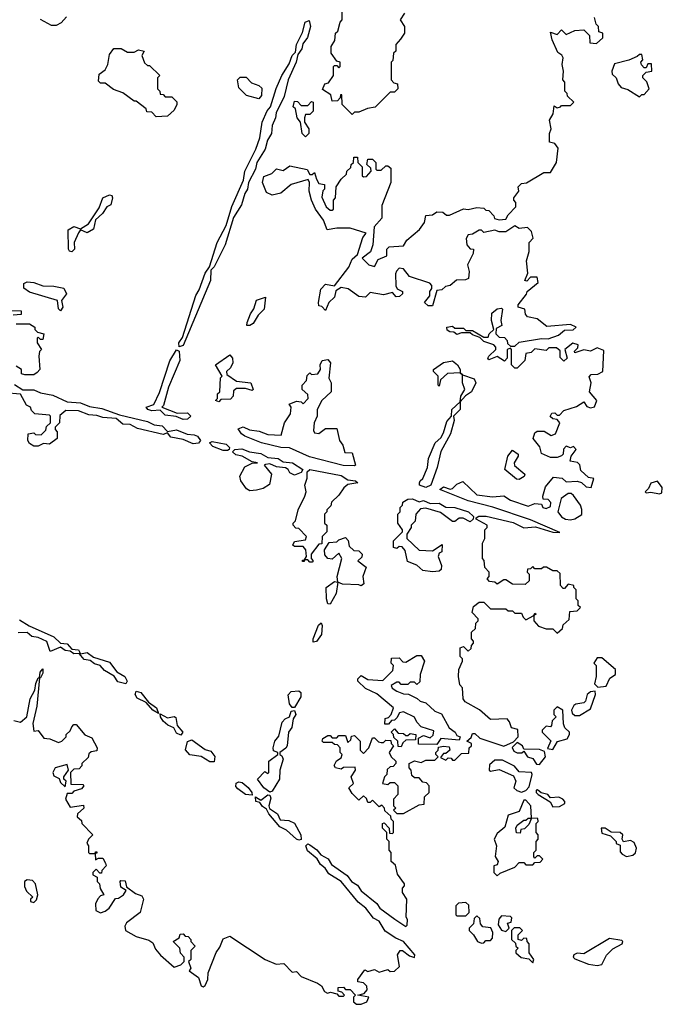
# Model space of a CAD drawing. Extents: x 2029826 to 2248070, y 228728 to 402406.
# Tile 289 of 368: x 2183601 to 2186487, y 250843 to 255266. Entities that reach past the tile are written whole.
import ezdxf

# ---------------------------------------------------------------- set-up
doc = ezdxf.new("R2010")
doc.units = 0

msp = doc.modelspace()

# ---------------------------------------------------------------- linework, layer by layer
at = {"layer": '0CON10XD'}
for points in [[(2185330, 255295), (2185310, 255265), (2185330, 255235), (2185330, 255205), (2185311.7, 255178.3), (2185290, 255155), (2185290, 255125), (2185280, 255115), (2185277, 255083), (2185270, 255075), (2185270, 254995), (2185281.7, 254981.7), (2185298.3, 254978.3), (2185300, 254955), (2185285, 254940), (2185265, 254940), (2185197, 254873), (2185163, 254867), (2185125, 254850), (2185105, 254850), (2185095, 254840), (2185050, 254885), (2185048.3, 254928.3), (2185041.7, 254928.3), (2185040, 254915), (2185028.3, 254901.7), (2185005, 254900), (2184998.3, 254928.3), (2184961.7, 254951.7), (2184971.7, 254978.3), (2184988.3, 254981.7), (2185010, 255015), (2185010, 255055), (2185015, 255060), (2185025, 255060), (2185035, 255050), (2185040, 255055), (2185040, 255075), (2185025, 255080), (2185000, 255115), (2185000, 255145), (2185017, 255173), (2185020, 255205), (2185030, 255215), (2185040, 255255), (2185050, 255265), (2185052.5, 255435)], [(2183811.7, 255278.3), (2183788.3, 255251.7), (2183765, 255240), (2183745, 255240), (2183695, 255266.7)], [(2185770, 253965), (2185762.5, 253915), (2185767, 253893), (2185741.7, 253878.3), (2185740, 253855), (2185755, 253840), (2185778.3, 253838.3), (2185790, 253825), (2185791.7, 253811.7), (2185805, 253800), (2185825, 253800), (2185845, 253817.5), (2185945, 253833.3), (2185975, 253832.5), (2186020.7, 253849.3), (2186048.3, 253871.7), (2186087, 253873), (2186100, 253885), (2186075, 253897.5), (2185968.3, 253888.3), (2185925, 253922.5), (2185881.7, 253931.7), (2185873, 253943), (2185870, 253965), (2185840, 253975), (2185840, 253985), (2185877, 254033), (2185880, 254045), (2185930, 254085), (2185925, 254110), (2185895, 254110), (2185878.3, 254091.7), (2185870, 254095), (2185883, 254127), (2185877, 254183), (2185890, 254225), (2185890, 254265), (2185907.5, 254285), (2185900, 254315), (2185881.7, 254331.7), (2185845, 254327.5), (2185825, 254340), (2185785, 254312.5), (2185755, 254312.5), (2185735, 254320), (2185685, 254310), (2185675, 254320), (2185665, 254320), (2185635, 254302.5), (2185615, 254300), (2185607, 254283), (2185610, 254255), (2185625, 254236.7), (2185640, 254235), (2185637.5, 254215), (2185612.5, 254165), (2185620, 254135), (2185616.2, 254103.8), (2185603, 254097), (2185563.6, 254096.4), (2185535, 254072.5), (2185513, 254067), (2185497.5, 254052.5), (2185475, 254050), (2185455, 253980), (2185435, 253980), (2185420, 253995), (2185442.5, 254025), (2185442.5, 254045), (2185451.7, 254058.3), (2185451.7, 254071.7), (2185443, 254083), (2185351.7, 254111.7), (2185325, 254146.7), (2185305, 254150), (2185293.6, 254136.4), (2185288.8, 254125), (2185290.7, 254070.7), (2185296.7, 254056.7), (2185320, 254045), (2185320, 254035), (2185307, 254023), (2185291.7, 254021.7), (2185275, 254040), (2185235, 254030), (2185175, 254040), (2185155, 254020), (2185125, 254022.5), (2185077, 254057), (2185045, 254062.5), (2185021.7, 254048.3), (2185015, 254020), (2184990, 253995), (2184975, 253960), (2184958.3, 253978.3), (2184945, 253980), (2184942.5, 253995), (2184953.3, 254055), (2184975, 254077.5), (2185015, 254070), (2185080, 254155), (2185095, 254190), (2185118.3, 254211.7), (2185143, 254287), (2185157, 254307), (2185085, 254330), (2185025, 254330), (2184981.7, 254321.7), (2184966.1, 254366.1), (2184930, 254415), (2184911.2, 254455), (2184901.2, 254495), (2184902.5, 254535), (2184897.5, 254547.5), (2184821.2, 254525), (2184773.4, 254486.6), (2184735, 254477.1), (2184710.2, 254490.2), (2184692.2, 254535), (2184698.2, 254561.8), (2184734.2, 254575), (2184755, 254595.8), (2184785, 254589.2), (2184815, 254610), (2184892.5, 254592.5), (2184905, 254570), (2184915, 254570), (2184925, 254580), (2184935, 254550), (2184945, 254530), (2184970, 254525), (2184970, 254505), (2184963, 254497), (2184958.3, 254468.3), (2184977.5, 254425), (2184995, 254410), (2185005, 254410), (2185010, 254415), (2185010, 254455), (2185020, 254465), (2185022.5, 254515), (2185045, 254550), (2185068.3, 254571.7), (2185070, 254585), (2185088.3, 254601.7), (2185090, 254615), (2185100, 254625), (2185101.7, 254648.3), (2185118.3, 254648.3), (2185120, 254625), (2185140, 254605), (2185140, 254565), (2185145, 254560), (2185158.3, 254561.7), (2185180, 254585), (2185178.3, 254598.3), (2185160, 254615), (2185165, 254640), (2185185, 254640), (2185200, 254625), (2185200, 254595), (2185205, 254590), (2185225, 254590), (2185245, 254610), (2185255, 254610), (2185268.3, 254598.3), (2185267.5, 254535), (2185228.3, 254431.7), (2185227.5, 254375), (2185192.5, 254335), (2185187.5, 254255), (2185177, 254223), (2185140, 254195), (2185170, 254165), (2185195, 254157.5), (2185211.7, 254188.3), (2185250, 254205), (2185250, 254235), (2185260, 254245), (2185325, 254250), (2185340, 254275), (2185396.4, 254323.6), (2185420, 254355), (2185425, 254386.7), (2185455, 254390), (2185475, 254402.5), (2185501.7, 254401.7), (2185518.3, 254388.3), (2185531.7, 254388.3), (2185595, 254416.7), (2185615, 254413.3), (2185655, 254422.5), (2185685, 254420), (2185695, 254410), (2185708.3, 254408.3), (2185730, 254385), (2185733, 254373), (2185755, 254367.5), (2185785, 254370), (2185795, 254390), (2185830, 254425), (2185830, 254445), (2185820, 254455), (2185820, 254465), (2185842.5, 254495), (2185840, 254515), (2185855, 254530), (2185877, 254533), (2185955, 254580), (2185985, 254580), (2186012.5, 254625), (2186019.3, 254689.3), (2186005, 254710), (2185980, 254715), (2185980, 254755), (2185987.5, 254775), (2185980, 254815), (2185997, 254843), (2186001.7, 254878.3), (2186015, 254870), (2186030, 254875), (2186035, 254880), (2186075, 254880), (2186090, 254895), (2186061.7, 254921.7), (2186060, 254935), (2186050, 254945), (2186050, 254985), (2186040, 254995), (2186043.3, 255035), (2186037.5, 255065), (2186042.5, 255095), (2186036.7, 255106.7), (2186018.3, 255118.3), (2185992.5, 255175), (2185985, 255210), (2186015, 255200), (2186035, 255220), (2186055, 255200), (2186095, 255217.5), (2186135, 255220), (2186160, 255195), (2186161.7, 255161.7), (2186191.7, 255158.3), (2186220, 255185), (2186220, 255205), (2186201.7, 255211.7), (2186200, 255235), (2186190, 255245), (2186182.5, 255275)], [(2184317, 253797), (2184316, 253815), (2184332, 253838), (2184392.7, 254027.3), (2184408.1, 254051.9), (2184435, 254127.5), (2184454.2, 254155.8), (2184487.5, 254265), (2184529.2, 254340.8), (2184553.4, 254426.6), (2184606, 254545), (2184612, 254585), (2184662.5, 254685), (2184680, 254735), (2184690, 254805), (2184713, 254857), (2184728, 254875), (2184753.4, 254956.6), (2184779.2, 255015), (2184811.9, 255068.1), (2184824.4, 255105), (2184840, 255120), (2184844.3, 255155), (2184871.7, 255208.3), (2184884, 255255), (2184901.7, 255261.7), (2184908, 255235), (2184894.1, 255185.9), (2184872.5, 255157.5), (2184868, 255135), (2184850, 255110), (2184842.9, 255075), (2184806.9, 254995), (2184788.9, 254921.1), (2184753.1, 254846.9), (2184750.8, 254825), (2184735, 254790), (2184732.5, 254755), (2184714, 254725), (2184704.2, 254685), (2184665.6, 254625), (2184660.8, 254595), (2184629.2, 254535), (2184624.3, 254505), (2184612, 254485), (2184598, 254435), (2184562.1, 254377.9), (2184524.3, 254255), (2184475, 254156), (2184459.3, 254140.7), (2184457.8, 254095), (2184335, 253802), (2184317, 253797)], [(2184215, 254830), (2184195, 254850), (2184171.7, 254851.7), (2184170, 254865), (2184125, 254900), (2184115, 254900), (2184065, 254937.5), (2184023, 254953), (2183985, 254980), (2183965, 254980), (2183955, 254990), (2183958.3, 255021.7), (2183985, 255040), (2183997.5, 255065), (2184005, 255110), (2184023.9, 255136.1), (2184057, 255137), (2184085, 255120), (2184115, 255120), (2184135, 255130), (2184160, 255125), (2184150, 255105), (2184161.7, 255071.7), (2184175, 255060), (2184185, 255060), (2184230, 255015), (2184220, 255005), (2184220, 254955), (2184230, 254945), (2184231.7, 254931.7), (2184245, 254930), (2184255, 254920), (2184285, 254920), (2184307, 254897), (2184307.5, 254885), (2184295, 254860), (2184265, 254832.5), (2184215, 254830)], [(2186385, 254920), (2186395, 254930), (2186405, 254930), (2186427.5, 254955), (2186417, 254987), (2186400, 255005), (2186400, 255015), (2186415, 255030), (2186440, 255035), (2186438.3, 255068.3), (2186421.7, 255068.3), (2186415, 255050), (2186405, 255050), (2186393, 255063), (2186390, 255075), (2186400, 255085), (2186395, 255110), (2186385, 255110), (2186375, 255100), (2186336.4, 255083.6), (2186273, 255067), (2186260, 255035), (2186261.7, 255021.7), (2186280, 255005), (2186288.3, 254978.3), (2186301.7, 254961.7), (2186331.7, 254951.7), (2186385, 254920)], [(2184675, 254910), (2184620, 254925), (2184585, 254960), (2184580, 254995), (2184591.7, 255008.3), (2184618.3, 255008.3), (2184641.7, 254981.7), (2184675, 254970), (2184688.3, 254958.3), (2184687.5, 254925), (2184675, 254910)], [(2184885, 254740), (2184870, 254755), (2184862.5, 254805), (2184847.5, 254825), (2184840, 254865), (2184830, 254875), (2184835, 254900), (2184848.3, 254898.3), (2184865, 254880), (2184895, 254880), (2184911.7, 254898.3), (2184920, 254895), (2184920, 254855), (2184905, 254840), (2184885, 254840), (2184880, 254825), (2184880, 254805), (2184900, 254775), (2184900, 254755), (2184885, 254740)], [(2183835, 254223.3), (2183825, 254226), (2183820, 254235), (2183818.6, 254321.4), (2183845, 254337.5), (2183875, 254326.7), (2183910.5, 254349.5), (2183958.9, 254421.1), (2183974.3, 254465.7), (2184005, 254478.8), (2184015, 254476.7), (2184018.8, 254465), (2184010, 254435), (2183993.3, 254425), (2183973.8, 254395), (2183942.5, 254367.5), (2183932.5, 254325), (2183905, 254308.6), (2183875, 254322.5), (2183865, 254308.8), (2183845.6, 254265), (2183846.9, 254235), (2183835, 254223.3)], [(2183785, 253957.5), (2183775, 253967.5), (2183771.2, 254005), (2183645, 254042), (2183620, 254060), (2183619.5, 254080.5), (2183635, 254088), (2183665, 254086), (2183705, 254070), (2183755, 254068.8), (2183799.4, 254059.4), (2183811.4, 254035), (2183788.8, 254005), (2183795.7, 253974.3), (2183785, 253957.5)], [(2184621.7, 253891.7), (2184622.5, 253905), (2184637.5, 253945), (2184653.6, 253966.4), (2184664.1, 254005.9), (2184705, 254020), (2184700, 253965), (2184671.7, 253938.3), (2184649.3, 253900.7), (2184635, 253892.5), (2184621.7, 253891.7)], [(2183545, 253960), (2183608.3, 253958.3), (2183608.3, 253941.7), (2183571.7, 253938.3)], [(2185135, 250843.3), (2185160, 250855), (2185170, 250875), (2185120, 250885), (2185148.3, 250891.7), (2185161.7, 250908.3), (2185160, 250925), (2185145, 250940), (2185120, 250945), (2185120, 250955), (2185151.7, 250998.3), (2185165, 250990), (2185195, 251000), (2185215, 250987.5), (2185255, 251000), (2185265, 250990), (2185285, 250992.5), (2185306.4, 251013.6), (2185297.5, 251065), (2185310, 251085), (2185320, 251085), (2185351.7, 251061.7), (2185375, 251053.3), (2185376.2, 251065), (2185325, 251126), (2185290, 251140), (2185242, 251172), (2185215, 251216.7), (2185190.8, 251230.8), (2185155.9, 251275.9), (2185121.4, 251301.4), (2185045, 251394.2), (2184990, 251430), (2184973.8, 251455), (2184951.7, 251471.7), (2184937, 251497), (2184893.2, 251533.2), (2184886.2, 251555), (2184895, 251563.8), (2184905, 251560), (2184936.5, 251536.5), (2184954.3, 251514.3), (2184986.8, 251496.8), (2185001.7, 251471.7), (2185072.3, 251422.3), (2185090.8, 251395), (2185117.9, 251377.9), (2185135, 251353.1), (2185205.8, 251295.8), (2185218.8, 251275), (2185286, 251226), (2185335, 251193.3), (2185341.7, 251198.3), (2185342.5, 251225), (2185337.5, 251235), (2185340, 251315), (2185320, 251345), (2185320, 251365), (2185330, 251375), (2185330, 251385), (2185298.3, 251428.3), (2185288.3, 251468.3), (2185270, 251485), (2185270, 251525), (2185260, 251535), (2185260, 251575), (2185250, 251585), (2185250, 251615), (2185230, 251635), (2185230, 251655), (2185238.3, 251658.3), (2185260, 251635), (2185261.7, 251611.7), (2185275, 251610), (2185280, 251615), (2185280, 251665), (2185270, 251675), (2185268.3, 251688.3), (2185241.7, 251711.7), (2185240, 251725), (2185228.3, 251738.3), (2185215, 251730), (2185185, 251760), (2185175, 251750), (2185165, 251750), (2185158.3, 251768.3), (2185145, 251780), (2185125, 251760), (2185095, 251790), (2185080, 251815), (2185100, 251835), (2185090, 251865), (2185110, 251895), (2185108.3, 251908.3), (2185055, 251907.5), (2185045, 251900), (2185020, 251905), (2185013.3, 251916.7), (2185023.6, 251936.4), (2185045, 251950), (2185050, 251965), (2185040, 251975), (2185040, 251995), (2185028.3, 252008.3), (2185015, 252010), (2185005, 252020), (2184965, 252020), (2184960, 252025), (2184963, 252037), (2184985, 252050), (2184995, 252050), (2185005, 252040), (2185025, 252040), (2185035, 252050), (2185065, 252050), (2185075, 252020), (2185088.3, 252031.7), (2185091.7, 252048.3), (2185105, 252050), (2185130, 252025), (2185130, 251985), (2185145, 251970), (2185170, 251995), (2185185, 252040), (2185195, 252040), (2185213, 252023), (2185225, 252020), (2185235, 252020), (2185245, 252030), (2185268.3, 252028.3), (2185270, 252015), (2185280, 252005), (2185260, 251975), (2185270, 251955), (2185290, 251935), (2185290, 251925), (2185278.3, 251911.7), (2185265, 251910), (2185251.7, 251898.3), (2185250, 251875), (2185240, 251865), (2185230, 251835), (2185255, 251830), (2185265, 251840), (2185285, 251840), (2185300, 251825), (2185300, 251785), (2185280, 251765), (2185280, 251735), (2185290, 251725), (2185280, 251715), (2185295, 251700), (2185325, 251700), (2185395, 251740), (2185418.3, 251741.7), (2185420, 251775), (2185440, 251795), (2185440, 251825), (2185428.3, 251838.3), (2185411.7, 251841.7), (2185395, 251860), (2185375, 251860), (2185361.7, 251871.7), (2185360, 251895), (2185350, 251905), (2185350, 251925), (2185375, 251937.5), (2185405, 251930), (2185425, 251940), (2185465, 251940), (2185480, 251955), (2185470, 251965), (2185470, 251975), (2185480, 251985), (2185481.7, 251998.3), (2185505, 252002.5), (2185530, 252000), (2185532.5, 251985), (2185515, 251970), (2185505, 251970), (2185491.7, 251951.7), (2185515, 251940), (2185525, 251950), (2185538.3, 251948.3), (2185545, 251940), (2185555, 251940), (2185585, 251970), (2185618.3, 251971.7), (2185620, 251995), (2185630, 252005), (2185630, 252015), (2185610, 252025), (2185628.3, 252041.7), (2185635, 252060), (2185645, 252060), (2185668.3, 252038.3), (2185775, 252003.3), (2185818.3, 252021.7), (2185840, 252045), (2185838.3, 252078.3), (2185810, 252085), (2185801.7, 252111.7), (2185790, 252125), (2185715, 252122.5), (2185666.4, 252166.4), (2185601.7, 252201.7), (2185592.5, 252215), (2185590, 252265), (2185578.3, 252278.3), (2185572.5, 252315), (2185573, 252347), (2185590, 252385), (2185590, 252395), (2185580, 252405), (2185580, 252445), (2185595, 252450), (2185615, 252430), (2185628.3, 252441.7), (2185630, 252455), (2185640, 252465), (2185640, 252475), (2185630, 252485), (2185630, 252515), (2185648.3, 252531.7), (2185650, 252555), (2185660, 252565), (2185660, 252575), (2185633, 252603), (2185640, 252630), (2185665, 252650), (2185685, 252650), (2185715, 252620), (2185785, 252620), (2185795, 252610), (2185815, 252610), (2185825, 252600), (2185855, 252600), (2185861.7, 252581.7), (2185875, 252570), (2185910, 252590), (2185915, 252600), (2185920, 252595), (2185910, 252590), (2185910, 252565), (2185931.7, 252541.7), (2185965, 252530), (2185995, 252530), (2186015, 252510), (2186038.3, 252531.7), (2186041.7, 252548.3), (2186068.3, 252571.7), (2186071.7, 252608.3), (2186105, 252610), (2186120, 252625), (2186110, 252635), (2186110, 252655), (2186100, 252665), (2186100, 252705), (2186090, 252715), (2186090, 252725), (2186065, 252730), (2186048.3, 252711.7), (2186041.7, 252711.7), (2186030, 252725), (2186028.3, 252778.3), (2186015, 252790), (2185995, 252790), (2185967, 252807), (2185953, 252807), (2185945, 252800), (2185915, 252800), (2185905, 252810), (2185895, 252800), (2185881.7, 252798.3), (2185880, 252785), (2185890, 252775), (2185890, 252745), (2185871.7, 252728.3), (2185815, 252730), (2185785, 252750), (2185775, 252750), (2185745, 252730), (2185735, 252740), (2185711.7, 252741.7), (2185700, 252755), (2185710, 252765), (2185710, 252785), (2185690, 252805), (2185687, 252837), (2185680, 252845), (2185680, 252915), (2185690, 252935), (2185690, 252975), (2185700, 252985), (2185700, 252995), (2185651.7, 253021.7), (2185651.7, 253028.3), (2185663.9, 253036.1), (2185695.8, 253035.8), (2185818.1, 253008.1), (2185865, 252983.3), (2185917.3, 252987.3), (2185995, 252964), (2186027, 252963), (2185895, 253020), (2185725.8, 253075.8), (2185615, 253104.3), (2185487.5, 253155), (2185505, 253167.5), (2185535, 253157.5), (2185545, 253160), (2185565, 253180), (2185591.7, 253191.7), (2185655, 253131.2), (2185725, 253122.5), (2185775, 253127.5), (2185805, 253107.5), (2185885, 253081.2), (2185915, 253092.5), (2185945, 253090), (2185950, 253075), (2185965, 253070), (2185985, 253080), (2185987, 253097), (2185975, 253110), (2185951.7, 253111.7), (2185950, 253125), (2185963, 253167), (2185998.3, 253211.7), (2186037, 253207), (2186055, 253190), (2186105, 253192.5), (2186125, 253187.5), (2186145, 253167.5), (2186167.5, 253165), (2186180, 253205), (2186155, 253210), (2186121.7, 253241.7), (2186117, 253267), (2186107, 253277), (2186073, 253283), (2186077.5, 253305), (2186100, 253335), (2186088.3, 253348.3), (2186075, 253342.5), (2186055, 253350), (2186043, 253337), (2186042.5, 253315), (2186035, 253307.5), (2186015, 253300), (2185985, 253300), (2185945, 253317.5), (2185937, 253347), (2185907.5, 253385), (2185915, 253410), (2185925, 253417.5), (2185957, 253417), (2185988.3, 253398.3), (2186007.5, 253405), (2186027.5, 253455), (2186015, 253470), (2185995, 253472.5), (2185983.6, 253483.6), (2185991.7, 253498.3), (2186005, 253500), (2186015, 253490), (2186025, 253490), (2186045, 253510), (2186101.7, 253528.3), (2186135, 253550), (2186148.3, 253528.3), (2186165, 253522.5), (2186183, 253527), (2186192.5, 253555), (2186160, 253595), (2186167.5, 253635), (2186158.3, 253661.7), (2186168.3, 253671.7), (2186197, 253673), (2186220, 253685), (2186225, 253780), (2186195, 253792.5), (2186165, 253777.5), (2186135, 253782.5), (2186095, 253770), (2186093, 253777), (2186108.3, 253791.7), (2186110, 253805), (2186085, 253812.5), (2186050, 253785), (2186060, 253745), (2186045, 253732.5), (2186028.3, 253748.3), (2186028.3, 253778.3), (2186011.7, 253791.7), (2185978.3, 253791.7), (2185965, 253780), (2185915, 253787.5), (2185898.3, 253771.7), (2185873.6, 253766.4), (2185870, 253735), (2185835, 253700), (2185825, 253700), (2185810, 253715), (2185810, 253785), (2185805, 253790), (2185790, 253785), (2185790, 253745), (2185778.3, 253731.7), (2185745, 253752.5), (2185708.3, 253738.3), (2185703.3, 253745), (2185707.5, 253755), (2185740, 253785), (2185740, 253795), (2185730, 253805), (2185685, 253820), (2185668.3, 253838.3), (2185635, 253850), (2185625, 253860), (2185585, 253860), (2185565, 253852.5), (2185551.7, 253861.7), (2185533.6, 253863.6), (2185521.7, 253871.7), (2185520, 253885), (2185545, 253890), (2185555, 253880), (2185595, 253880), (2185605, 253870), (2185635, 253870), (2185685, 253840), (2185705, 253840), (2185710, 253855), (2185730, 253875), (2185720, 253915), (2185721.7, 253948.3), (2185745, 253967.5), (2185765, 253970), (2185770, 253965)], [(2183585, 253900), (2183645, 253900), (2183670, 253885), (2183670, 253875), (2183681.7, 253861.7), (2183710, 253855), (2183705, 253830), (2183695, 253830), (2183685, 253840), (2183680, 253835), (2183680, 253815), (2183700, 253785), (2183690, 253775), (2183687.5, 253755), (2183692.5, 253695), (2183679.3, 253680.7), (2183665, 253670), (2183625, 253671.2), (2183610, 253675), (2183610, 253695), (2183585, 253710)], [(2184335, 253470), (2184303.8, 253483.8), (2184255, 253488.8), (2184231.7, 253511.7), (2184195, 253508.8), (2184177.5, 253515), (2184170, 253525), (2184203.3, 253536.7), (2184228.8, 253591.2), (2184275, 253733.3), (2184305, 253783.3), (2184317.5, 253777.5), (2184320, 253735), (2184269.2, 253615), (2184247, 253533), (2184240, 253525), (2184308.3, 253498.3), (2184355, 253500), (2184370, 253485), (2184355, 253471.2), (2184335, 253470)], [(2184495, 253550), (2184480, 253555), (2184490, 253565), (2184490, 253585), (2184500, 253595), (2184502.5, 253657.5), (2184510, 253665), (2184480, 253715), (2184545, 253760), (2184557.5, 253745), (2184558, 253725), (2184548.3, 253701.7), (2184530, 253685), (2184531.7, 253671.7), (2184575, 253642.5), (2184640, 253635), (2184650, 253605), (2184645, 253600), (2184615, 253610), (2184575, 253610), (2184561.7, 253598.3), (2184560, 253575), (2184548.3, 253561.7), (2184505, 253560), (2184495, 253550)], [(2185105, 253262.5), (2185053.4, 253263.4), (2184902.3, 253302.3), (2184812.7, 253342.7), (2184773.6, 253343.6), (2184687.5, 253365), (2184612.5, 253395), (2184597.5, 253405), (2184582.5, 253427.5), (2184605, 253437.5), (2184633, 253423), (2184677, 253417), (2184715, 253402.5), (2184775, 253400), (2184790, 253455), (2184817.5, 253495), (2184820, 253525), (2184811.7, 253538.3), (2184845, 253552.5), (2184865, 253550), (2184875, 253540), (2184896.7, 253565), (2184895, 253582.5), (2184870, 253605), (2184870, 253625), (2184890, 253645), (2184891.7, 253668.3), (2184905, 253680), (2184912.5, 253672.5), (2184940, 253675), (2184952.5, 253695), (2184950, 253715), (2184960, 253735), (2184985, 253740), (2184997.5, 253725), (2184990, 253655), (2185000, 253635), (2185000, 253595), (2184957.5, 253555), (2184937.5, 253515), (2184937.5, 253485), (2184923.3, 253455), (2184920.7, 253420.7), (2184925, 253410), (2184945, 253407.5), (2184975, 253430), (2185025, 253430), (2185037.5, 253375), (2185052.5, 253355), (2185061.7, 253321.7), (2185095, 253320), (2185110, 253265), (2185105, 253262.5)], [(2185425, 253164.3), (2185397.5, 253175), (2185397.5, 253185), (2185400, 253195), (2185412.5, 253205), (2185432.5, 253255), (2185437.5, 253295), (2185467.5, 253365), (2185493, 253387), (2185505, 253410), (2185519.3, 253460.7), (2185540, 253485), (2185542.5, 253515), (2185580, 253550), (2185582.5, 253575), (2185600, 253605), (2185590, 253635), (2185590, 253670), (2185580, 253680), (2185523, 253677), (2185491.7, 253648.3), (2185485, 253620), (2185480, 253625), (2185480, 253665), (2185460, 253685), (2185460, 253695), (2185505, 253726.7), (2185545, 253733.3), (2185567.5, 253715), (2185580, 253695), (2185580, 253680), (2185590, 253670), (2185642.5, 253652.5), (2185650, 253635), (2185630, 253595), (2185603.3, 253576.7), (2185580, 253550), (2185578.8, 253515), (2185550, 253485), (2185552.5, 253465), (2185536.7, 253405), (2185493, 253327), (2185476.2, 253253.8), (2185447.5, 253175), (2185425, 253164.3)], [(2183577.4, 253627.4), (2183615, 253603.8), (2183665, 253603.6), (2183695, 253590), (2183749.8, 253579.8), (2183815, 253549.2), (2183875, 253544.5), (2183915, 253528.9), (2183969.6, 253519.6), (2184050.3, 253490.3), (2184175, 253460.9), (2184205, 253446.7), (2184241.7, 253441.7), (2184265, 253416.7), (2184305, 253423.6), (2184354.2, 253404.2), (2184385, 253401.8), (2184400, 253395), (2184413.8, 253375), (2184405, 253363.3), (2184380.7, 253360.7), (2184335, 253380), (2184280.3, 253390.3), (2184265, 253410), (2184245, 253403.3), (2184129.7, 253429.7), (2184096.9, 253446.9), (2184065, 253448.6), (2184035, 253474.2), (2183975, 253478.6), (2183947.3, 253487.3), (2183911.7, 253491.7), (2183865, 253508.9), (2183809.3, 253510.7), (2183781.7, 253488.3), (2183780, 253455), (2183760, 253435), (2183760, 253425), (2183770, 253415), (2183770, 253385), (2183735, 253360), (2183708.3, 253361.7), (2183685, 253350), (2183665, 253350), (2183645, 253362.5), (2183637.5, 253375), (2183640, 253405), (2183665, 253410), (2183673, 253403), (2183698.3, 253401.7), (2183718.3, 253421.7), (2183721.7, 253438.3), (2183740, 253455), (2183740, 253485), (2183735, 253490), (2183670, 253495), (2183655, 253510), (2183650, 253525), (2183632.5, 253535), (2183605, 253583.8), (2183535, 253590)], [(2184515, 253330.8), (2184468.3, 253348.3), (2184453.3, 253365), (2184465, 253371.2), (2184528.6, 253358.6), (2184543.8, 253345), (2184542.5, 253335), (2184535, 253331.2), (2184515, 253330.8)], [(2184635, 253150), (2184619.2, 253159.2), (2184593.9, 253193.9), (2184590, 253215), (2184612, 253258), (2184645, 253273.3), (2184670, 253275), (2184645, 253280), (2184600, 253305), (2184571.7, 253311.7), (2184557.5, 253325), (2184567.5, 253335), (2184598.3, 253338.3), (2184634.1, 253324.1), (2184685, 253316.7), (2184715, 253299.2), (2184762.5, 253295), (2184785, 253280), (2184826.7, 253275), (2184873.3, 253245), (2184865, 253232.5), (2184835, 253220), (2184815, 253230), (2184807.5, 253245), (2184795, 253253.3), (2184755, 253257.5), (2184725, 253271.2), (2184705, 253267.5), (2184700, 253265), (2184732.5, 253225), (2184722.5, 253177.5), (2184695, 253160), (2184665, 253153.3), (2184635, 253150)], [(2185845, 253200), (2185831.7, 253201.7), (2185780, 253245), (2185793.3, 253305), (2185815, 253332.5), (2185840, 253315), (2185840, 253305), (2185822.5, 253275), (2185823, 253263), (2185870, 253225), (2185866.4, 253213.6), (2185845, 253200)], [(2184915, 252830), (2184905, 252830), (2184895, 252840), (2184880, 252840), (2184878.3, 252831.7), (2184871.7, 252831.7), (2184871.7, 252838.3), (2184880, 252840), (2184890, 252855), (2184886.2, 252885), (2184875, 252900), (2184835, 252900), (2184827.5, 252905), (2184835, 252922.5), (2184885, 252930), (2184890, 252945), (2184855, 252980), (2184841.7, 252981.7), (2184830, 252995), (2184830, 253005), (2184840, 253015), (2184852.5, 253065), (2184882.5, 253125), (2184887.5, 253145), (2184882.5, 253175), (2184893, 253207), (2184892.5, 253235), (2184905, 253245.8), (2185045, 253218.1), (2185075, 253198.8), (2185110, 253195), (2185120, 253185), (2185075, 253177.5), (2185057, 253163), (2185035, 253130), (2185001.7, 253098.3), (2184998.3, 253081.7), (2184980, 253065), (2184980, 253055), (2184970, 253045), (2184970, 253005), (2184980, 252995), (2184980, 252965), (2184960, 252945), (2184958.3, 252911.7), (2184945, 252910), (2184910, 252865), (2184910, 252845), (2184920, 252835), (2184915, 252830)], [(2186474, 253136), (2186485, 253141.2), (2186487.1, 253165), (2186465, 253192.5), (2186436, 253184), (2186425, 253160), (2186410, 253145), (2186415, 253140), (2186435, 253143.3), (2186474, 253136)], [(2185455, 252785.6), (2185411.7, 252791.7), (2185385, 252816.2), (2185342.5, 252832.5), (2185331.7, 252881.7), (2185318.3, 252898.3), (2185305, 252900), (2185295, 252890), (2185280, 252895), (2185280, 252925), (2185320, 252965), (2185320, 252975), (2185300, 253005), (2185300, 253045), (2185310, 253055), (2185310, 253075), (2185320, 253085), (2185321.7, 253098.3), (2185345, 253112.5), (2185365, 253113.3), (2185395, 253100), (2185415, 253106), (2185445, 253093.3), (2185485, 253094), (2185515, 253076), (2185555.5, 253075.5), (2185617.5, 253055), (2185640, 253035), (2185638.3, 253021.7), (2185625, 253010), (2185593.6, 253026.4), (2185575, 253026.7), (2185555, 253012.5), (2185545, 253012.5), (2185491.7, 253051.7), (2185425, 253072.5), (2185401.7, 253068.3), (2185380, 253045), (2185377, 253013), (2185360, 252995), (2185360, 252985), (2185340, 252955), (2185340, 252935), (2185395, 252883.8), (2185455, 252880), (2185498.3, 252908.3), (2185497.5, 252875), (2185485, 252870), (2185480, 252855), (2185496.1, 252813.9), (2185494.1, 252795.9), (2185485, 252788.8), (2185455, 252785.6)], [(2186075, 253018.8), (2186095, 253023.8), (2186126.2, 253043.8), (2186126.4, 253066.4), (2186120, 253085), (2186088.3, 253128.3), (2186077.5, 253137.5), (2186065, 253137.5), (2186032.5, 253115), (2186017.5, 253055), (2186035, 253032.5), (2186052.3, 253022.3), (2186075, 253018.8)], [(2184995, 252640), (2184985, 252642.5), (2184979.2, 252665), (2184977.5, 252715), (2185015, 252742.5), (2185030, 252740), (2185026.7, 252765), (2185047.5, 252845), (2185035, 252870), (2185005, 252843.3), (2184985, 252846.2), (2184972.3, 252862.3), (2184970, 252885), (2184991.7, 252918.3), (2185025, 252920), (2185035, 252930), (2185065, 252940), (2185077, 252927), (2185081.7, 252901.7), (2185101.7, 252881.7), (2185125, 252880), (2185140, 252865), (2185138.3, 252851.7), (2185120, 252835), (2185157, 252807), (2185142.5, 252765), (2185147.5, 252732.5), (2185135, 252722.5), (2185125, 252727.5), (2185050.7, 252730.7), (2185030, 252740), (2185022, 252688), (2184995, 252640)], [(2183600.9, 252570.9), (2183643.3, 252543.3), (2183755, 252494), (2183785, 252466), (2183815, 252462.5), (2183835, 252438.8), (2183865, 252436), (2183875, 252417.5), (2183905, 252423.1), (2183932.9, 252402.9), (2184005, 252380.8), (2184037.1, 252337.1), (2184074, 252315), (2184083.3, 252295), (2184077.5, 252282.5), (2184041.7, 252291.7), (2184025, 252316.7), (2183982, 252342), (2183962.5, 252365), (2183936.7, 252373.3), (2183917.3, 252387.3), (2183891.4, 252391.4), (2183868.3, 252418.3), (2183845, 252418), (2183828.8, 252428.8), (2183805, 252432), (2183785, 252447.5), (2183738.3, 252428.3), (2183722.7, 252472.7), (2183685, 252490.8), (2183656.1, 252496.1), (2183635, 252513.8), (2183595, 252511.2)], [(2184920, 252470), (2184918.8, 252485), (2184943, 252547), (2184955, 252557.5), (2184960, 252545), (2184956, 252505), (2184935, 252472.5), (2184920, 252470)], [(2185475, 252010), (2185391.7, 252011.7), (2185391.7, 252038.3), (2185415, 252050), (2185445, 252040), (2185458.3, 252051.7), (2185461.7, 252071.7), (2185405, 252090), (2185385, 252110), (2185375, 252132.5), (2185325, 252157.5), (2185307, 252153), (2185295, 252130), (2185285, 252120), (2185271.7, 252118.3), (2185258.3, 252101.7), (2185241.7, 252101.7), (2185243, 252127), (2185258.3, 252131.7), (2185270, 252145), (2185280, 252175), (2185205, 252237.5), (2185155, 252262.5), (2185120, 252295), (2185120, 252305), (2185135, 252320), (2185165, 252302.5), (2185231.7, 252298.3), (2185277, 252343), (2185280, 252365), (2185270, 252375), (2185271.7, 252398.3), (2185305, 252400), (2185321.7, 252381.7), (2185335, 252380), (2185385, 252410), (2185405, 252410), (2185420, 252385), (2185400, 252325), (2185398.3, 252291.7), (2185385, 252280), (2185375, 252290), (2185355, 252290), (2185345, 252280), (2185315, 252280), (2185305, 252290), (2185295, 252290), (2185270, 252275), (2185273.6, 252263.6), (2185295, 252250), (2185325, 252237.5), (2185347, 252237), (2185387, 252217), (2185400, 252205), (2185425, 252197.5), (2185465, 252160), (2185495, 252147.5), (2185530, 252085), (2185556.4, 252066.4), (2185565, 252050), (2185580, 252045), (2185575, 252030), (2185493, 252037), (2185475, 252010)], [(2186198.3, 252268.3), (2186235, 252272.5), (2186251.2, 252308.8), (2186277.5, 252325), (2186277, 252347), (2186215, 252400), (2186195, 252400), (2186180, 252375), (2186190, 252365), (2186190, 252315), (2186183, 252283), (2186198.3, 252268.3)], [(2183575, 252117.5), (2183605, 252110), (2183633.3, 252135), (2183648.8, 252215), (2183670, 252255), (2183673.3, 252285), (2183685, 252310), (2183690, 252310), (2183693.3, 252335), (2183705, 252350), (2183705, 252330), (2183695, 252310), (2183690, 252310), (2183677.7, 252182.3), (2183660, 252105), (2183665, 252070), (2183685, 252072.5), (2183709.3, 252039.3), (2183736.2, 252036.2), (2183775, 252020), (2183790, 252025), (2183810, 252045), (2183810, 252055), (2183828.3, 252071.7), (2183835, 252090), (2183845, 252100), (2183855, 252100), (2183893.3, 252053.3), (2183925, 252040), (2183950, 251995), (2183948.3, 251981.7), (2183923, 251977), (2183911.7, 251968.3), (2183908.3, 251951.7), (2183880, 251925), (2183880, 251915), (2183868.3, 251901.7), (2183845, 251900), (2183830, 251885), (2183831.7, 251831.7), (2183885, 251830), (2183890, 251825), (2183878.3, 251811.7), (2183845, 251800), (2183835, 251790), (2183815, 251790), (2183807.5, 251765), (2183828.3, 251728.3), (2183888.3, 251738.3), (2183890, 251725), (2183861.7, 251698.3), (2183860, 251685), (2183878.3, 251668.3), (2183880, 251655), (2183930, 251605), (2183910, 251585), (2183903, 251567), (2183910, 251555), (2183910, 251525), (2183915, 251520), (2183940, 251520), (2183941.7, 251528.3), (2183948.3, 251528.3), (2183948.3, 251521.7), (2183940, 251520), (2183941.7, 251491.7), (2183955, 251500), (2183975, 251500), (2183987, 251477), (2183990, 251465), (2183970, 251445), (2183968.3, 251431.7), (2183961.7, 251431.7), (2183945, 251450), (2183930, 251435), (2183930, 251425), (2183950, 251415), (2183950, 251395), (2183960, 251385), (2183963, 251363), (2183980, 251335), (2183965, 251330), (2183953, 251317), (2183942.5, 251295), (2183943.3, 251265), (2183965, 251254), (2183985, 251261.2), (2184003.3, 251275), (2184031.7, 251318.3), (2184045, 251320), (2184067.5, 251335), (2184080, 251355), (2184055, 251370), (2184052.5, 251395), (2184055, 251400), (2184075, 251397.5), (2184081.7, 251371.7), (2184121.7, 251341.7), (2184150, 251330), (2184156.7, 251315), (2184142.5, 251255), (2184081.4, 251208.6), (2184073.8, 251195), (2184076.7, 251175), (2184125, 251147.5), (2184181.7, 251131.7), (2184200, 251120), (2184211.7, 251091.7), (2184234.1, 251064.1), (2184295, 251010), (2184325, 251020), (2184340, 251035), (2184340, 251055), (2184323, 251073), (2184320, 251095), (2184290, 251125), (2184318.3, 251141.7), (2184321.7, 251158.3), (2184335, 251160), (2184345, 251150), (2184358.3, 251148.3), (2184370, 251135), (2184370, 251125), (2184390, 251105), (2184370, 251085), (2184370, 251045), (2184365, 251040), (2184360, 251035), (2184370, 251005), (2184363, 250993), (2184403.9, 250963.9), (2184417, 250927), (2184425, 250922.5), (2184435, 250927.5), (2184446.7, 250955), (2184447.5, 250985), (2184483.8, 251076.2), (2184500.7, 251099.3), (2184515, 251137.5), (2184545, 251150), (2184703.9, 251043.9), (2184753.6, 251023.6), (2184787, 251027), (2184825, 250987.5), (2184845, 250990), (2184865, 250967.5), (2184938.3, 250938.3), (2184956.4, 250926.4), (2184970.7, 250900.7), (2184983, 250893), (2184997.5, 250897.5), (2185025, 250890), (2185035, 250880), (2185055, 250880), (2185060, 250885), (2185048.3, 250898.3), (2185031.7, 250901.7), (2185031.7, 250918.3), (2185055, 250920), (2185065, 250910), (2185085, 250910), (2185110, 250885), (2185100, 250875), (2185100, 250855), (2185113.6, 250843.6), (2185135, 250843.3)], [(2184225, 252150), (2184200, 252165), (2184168.8, 252198.8), (2184128.3, 252218.3), (2184120, 252235), (2184125, 252250), (2184145, 252243.8), (2184180.5, 252200.5), (2184215.4, 252175.4), (2184225, 252150)], [(2184835, 252176.7), (2184825, 252176.7), (2184812.9, 252192.9), (2184806.7, 252233.3), (2184821.2, 252248.8), (2184855, 252252), (2184864.2, 252244.2), (2184863.3, 252225), (2184835, 252176.7)], [(2186115, 252140), (2186165, 252170), (2186186.7, 252235), (2186185, 252250), (2186165, 252247.5), (2186150, 252235), (2186142.5, 252205), (2186135, 252197.5), (2186098.3, 252191.7), (2186090, 252185), (2186080, 252165), (2186081.7, 252151.7), (2186095, 252140), (2186115, 252140)], [(2185995, 251987.5), (2186015.9, 252024.1), (2186060, 252035), (2186070, 252055), (2186070, 252065), (2186050, 252085), (2186043.6, 252103.6), (2186040, 252165), (2186015, 252180), (2186000, 252165), (2186000, 252145), (2186010, 252135), (2185993, 252117), (2185990, 252095), (2185985, 252090), (2185965, 252092.5), (2185947.5, 252075), (2185947.5, 252065), (2185987, 252027), (2185971.7, 251991.7), (2185995, 251987.5)], [(2184325, 252052), (2184305, 252061.2), (2184293.8, 252085), (2184267.1, 252097.1), (2184246.2, 252115), (2184233.3, 252135), (2184232.5, 252147.5), (2184265, 252129.4), (2184295, 252136.2), (2184302.3, 252132.3), (2184308, 252095), (2184333.8, 252065), (2184325, 252052)], [(2184725, 251796.7), (2184697.5, 251815), (2184670, 251855), (2184701.7, 251888.3), (2184715, 251880), (2184720, 251885), (2184720, 251935), (2184760, 251965), (2184760, 251975), (2184741.7, 251981.7), (2184740, 251995), (2184747.5, 252025), (2184765, 252047.5), (2184780, 252110), (2184793.8, 252126.2), (2184812.5, 252135), (2184820.5, 252159.5), (2184835, 252163.3), (2184842, 252145), (2184828.8, 252125), (2184822.9, 252087.1), (2184808.1, 252065), (2184802.5, 252005), (2184796.6, 251993.4), (2184770, 251975), (2184770, 251965), (2184779.1, 251959.1), (2184784.4, 251944.4), (2184770, 251895), (2184768.8, 251855), (2184735, 251800), (2184725, 251796.7)], [(2185315, 252000), (2185301.7, 252001.7), (2185300, 252025), (2185281.7, 252041.7), (2185280, 252055), (2185270, 252065), (2185285, 252080), (2185301.7, 252061.7), (2185325, 252060), (2185335, 252050), (2185345, 252050), (2185355, 252060), (2185380, 252055), (2185378.3, 252031.7), (2185335, 252030), (2185321.7, 252018.3), (2185315, 252000)], [(2184455, 251931.9), (2184416.3, 251956.3), (2184365, 251963.3), (2184346, 251986), (2184355.7, 252024.3), (2184375, 252031.4), (2184435, 251988.1), (2184460, 251980), (2184477, 251957), (2184475, 251932), (2184455, 251931.9)], [(2185935, 251920), (2185963.3, 251955), (2185958.3, 251978.3), (2185935, 251987.5), (2185865, 251990), (2185860, 252005), (2185835, 252020), (2185812.5, 251997.5), (2185820.7, 251980.7), (2185835, 251972.5), (2185857, 251973), (2185865, 251980), (2185882.5, 251955), (2185905, 251947.5), (2185921.7, 251921.7), (2185935, 251920)], [(2183805, 251820), (2183810, 251845), (2183800, 251855), (2183800, 251865), (2183820, 251895), (2183815, 251920), (2183760, 251905), (2183750, 251885), (2183755, 251870), (2183778.3, 251858.3), (2183785, 251840), (2183805, 251820)], [(2185855, 251796.7), (2185875, 251803.3), (2185889.5, 251820.5), (2185902.5, 251875), (2185900, 251885), (2185845, 251887.5), (2185823.6, 251913.6), (2185769.3, 251939.3), (2185735, 251940), (2185711.7, 251918.3), (2185710, 251895), (2185715, 251890), (2185755, 251897.5), (2185819.3, 251869.3), (2185830, 251845), (2185820, 251815), (2185833.9, 251803.9), (2185855, 251796.7)], [(2184645, 251782.5), (2184615, 251786.2), (2184580.6, 251810.6), (2184572.1, 251822.1), (2184573.7, 251836.3), (2184585, 251843.1), (2184600, 251840), (2184627.1, 251817.1), (2184643.3, 251795), (2184645, 251782.5)], [(2184855, 251580), (2184845, 251585.8), (2184800, 251625), (2184770.3, 251640.3), (2184719.5, 251699.5), (2184710, 251720), (2184691.7, 251731.7), (2184680, 251750), (2184662.5, 251755), (2184660, 251775), (2184685, 251760), (2184715, 251783.8), (2184725, 251782.5), (2184728.8, 251768.8), (2184720, 251735), (2184723.3, 251723.3), (2184758.6, 251698.6), (2184771.7, 251671.7), (2184809.4, 251669.4), (2184836.2, 251656.2), (2184864.2, 251605), (2184865, 251583.3), (2184855, 251580)], [(2185995, 251730), (2186025, 251732.5), (2186050, 251745), (2186050, 251755), (2186040, 251765), (2186023, 251773), (2185985, 251770), (2185972.5, 251785), (2185943, 251793), (2185927, 251807), (2185920, 251805), (2185920, 251795), (2185930, 251785), (2185983, 251753), (2185995, 251730)], [(2185745, 251420), (2185758.3, 251431.7), (2185825, 251460), (2185845, 251480), (2185865, 251480), (2185875, 251470), (2185905, 251470), (2185915, 251480), (2185938.3, 251481.7), (2185950, 251495), (2185935, 251510), (2185925, 251510), (2185915, 251500), (2185910, 251505), (2185910, 251525), (2185920, 251535), (2185920, 251575), (2185930, 251585), (2185930, 251605), (2185920, 251615), (2185920, 251655), (2185930, 251665), (2185928.3, 251678.3), (2185900, 251680), (2185888.3, 251651.7), (2185868.3, 251631.7), (2185851.7, 251628.3), (2185848.3, 251611.7), (2185833, 251613), (2185830, 251635), (2185835, 251647.5), (2185865, 251670), (2185875, 251670), (2185885, 251680), (2185900, 251680), (2185897.5, 251735), (2185875, 251760), (2185865, 251760), (2185845, 251710), (2185795, 251692.5), (2185780.7, 251639.3), (2185745, 251610), (2185732.5, 251585), (2185742.5, 251555), (2185737, 251507), (2185750, 251485), (2185745, 251470), (2185730, 251465), (2185730, 251435), (2185745, 251420)], [(2186327, 251507), (2186355, 251512.5), (2186366.2, 251523.8), (2186371.2, 251545), (2186360.3, 251570.3), (2186345, 251578.8), (2186312.5, 251572.5), (2186307.5, 251585), (2186310, 251605), (2186297.5, 251615), (2186257, 251617), (2186230, 251635), (2186212.5, 251635), (2186215, 251612.5), (2186255, 251600), (2186280, 251575), (2186280, 251565), (2186297.5, 251557.5), (2186298.3, 251528.3), (2186307, 251517), (2186327, 251507)], [(2183665, 251300), (2183676.7, 251313.3), (2183682.5, 251335), (2183672.5, 251385), (2183658.8, 251398.8), (2183635, 251402.5), (2183622.5, 251395), (2183623, 251373), (2183631.7, 251351.7), (2183660, 251325), (2183650, 251315), (2183650, 251305), (2183665, 251300)], [(2185605, 251240), (2185620, 251255), (2185618.3, 251288.3), (2185605, 251300), (2185571.7, 251298.3), (2185560, 251285), (2185560, 251245), (2185565, 251240), (2185605, 251240)], [(2185675, 251117.5), (2185685, 251120), (2185695, 251130), (2185715, 251130), (2185725, 251140), (2185726.4, 251166.4), (2185717, 251187), (2185681.7, 251191.7), (2185670, 251205), (2185668.3, 251228.3), (2185655, 251240), (2185641.7, 251228.3), (2185640, 251205), (2185620, 251185), (2185620, 251175), (2185640, 251155), (2185657.5, 251125), (2185675, 251117.5)], [(2185785, 251170), (2185800, 251185), (2185792.5, 251207.5), (2185808.3, 251211.7), (2185811.7, 251231.7), (2185805, 251237.5), (2185765, 251240), (2185753.6, 251226.4), (2185750.7, 251200.7), (2185765, 251176.7), (2185785, 251170)], [(2185905, 251030), (2185910, 251045), (2185890, 251075), (2185890, 251115), (2185880, 251125), (2185878.3, 251138.3), (2185865, 251140), (2185855, 251130), (2185840, 251135), (2185840, 251155), (2185860, 251175), (2185847, 251187), (2185822.5, 251187.5), (2185810, 251175), (2185810, 251135), (2185828.3, 251118.3), (2185830, 251105), (2185840, 251095), (2185830, 251085), (2185830, 251075), (2185853, 251053), (2185888.3, 251048.3), (2185905, 251030)], [(2186195, 251017.5), (2186215, 251022.5), (2186236.1, 251063.9), (2186265, 251092.5), (2186307.5, 251115), (2186310, 251125), (2186305, 251130), (2186250.7, 251139.3), (2186135, 251070), (2186105, 251072.5), (2186090, 251065), (2186087.5, 251055), (2186095, 251047.5), (2186155, 251023.8), (2186195, 251017.5)]]:
    msp.add_lwpolyline(points, dxfattribs=at)

doc.saveas('drawing.dxf')
